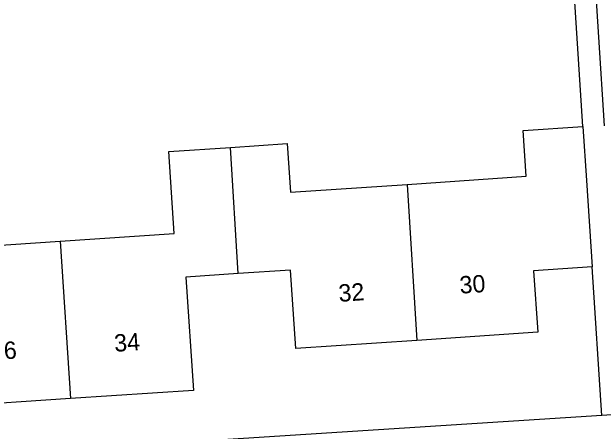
# Model space of a CAD drawing. Extents: x 159689 to 160786, y 387323 to 388339.
# Drawn here: x 160535.62 to 160569.7, y 388257.76 to 388281.94 of the extents above; entities that cross this region are included whole.
import ezdxf

# ---------------------------------------------------------------- set-up
doc = ezdxf.new("R2010")
doc.units = 0
for name, color, linetype in [('IMGEO_Pand', 7, 'Continuous'), ('IMGEO_Pand_nummerreeks', 7, 'Continuous'), ('IMGEO_Voetpad_open', 7, 'Continuous')]:
    doc.layers.add(name, color=color, linetype=linetype)

msp = doc.modelspace()

# ---------------------------------------------------------------- linework, layer by layer
at = {"layer": 'IMGEO_Pand'}
for points in [[(160527.646, 388276.136), (160529.181, 388275.814), (160530.318, 388274.686), (160530.915, 388272.906), (160531.26, 388272.929), (160531.575, 388268.26), (160538.413, 388268.722)], [(160558.398, 388271.996), (160565.258, 388272.459), (160565.08, 388275.093), (160568.52, 388275.325)], [(160568.52, 388275.325), (160568.729, 388272.223), (160569.066, 388267.234)], [(160538.413, 388268.722), (160544.978, 388269.166), (160544.659, 388273.88), (160548.218, 388274.121)], [(160548.218, 388274.121), (160551.493, 388274.342), (160551.682, 388271.542), (160558.398, 388271.996)], [(160548.67, 388266.85), (160548.218, 388274.121)], [(160558.398, 388271.996), (160558.962, 388262.994)], [(160538.413, 388268.722), (160538.992, 388259.637)], [(160558.962, 388262.994), (160551.993, 388262.523), (160551.687, 388267.054), (160548.67, 388266.85)], [(160569.066, 388267.234), (160565.688, 388267.006), (160565.928, 388263.465), (160558.962, 388262.994)], [(160548.67, 388266.85), (160545.655, 388266.647), (160546.096, 388260.117), (160538.992, 388259.637)], [(160538.992, 388259.637), (160532.162, 388259.176), (160531.892, 388259.158), (160531.442, 388265.815), (160528.27, 388265.601)]]:
    msp.add_lwpolyline(points, dxfattribs=at)
at = {"layer": 'IMGEO_Voetpad_open'}
for points in [[(160568.52, 388275.325), (160567.865, 388285.525), (160526.898, 388282.895), (160526.254, 388283.456), (160526.974, 388284.156), (160567.335, 388286.785), (160566.706, 388296.433)], [(160569.768, 388275.379), (160569.111, 388285.605), (160614.352, 388288.51), (160614.266, 388289.842), (160569.153, 388286.903), (160568.533, 388296.416)], [(160569.622, 388258.674), (160569.066, 388267.234)], [(160570.754, 388258.744), (160569.91, 388258.693), (160569.622, 388258.674)], [(160569.622, 388258.674), (160545.38, 388257.101), (160508.468, 388254.705)]]:
    msp.add_lwpolyline(points, dxfattribs=at)

# ---------------------------------------------------------------- texts
at = {"layer": 'IMGEO_Pand_nummerreeks'}
for s, rotation, p in [('30', 3.8673, (160561.453, 388265.689)), ('32', 3.8673, (160554.479, 388265.217)), ('34', 3.8625, (160541.551, 388262.336)), ('36', 3.8617, (160534.449, 388261.856))]:
    msp.add_text(s, height=1, rotation=rotation, dxfattribs=at).set_placement(p)

doc.saveas('drawing.dxf')
